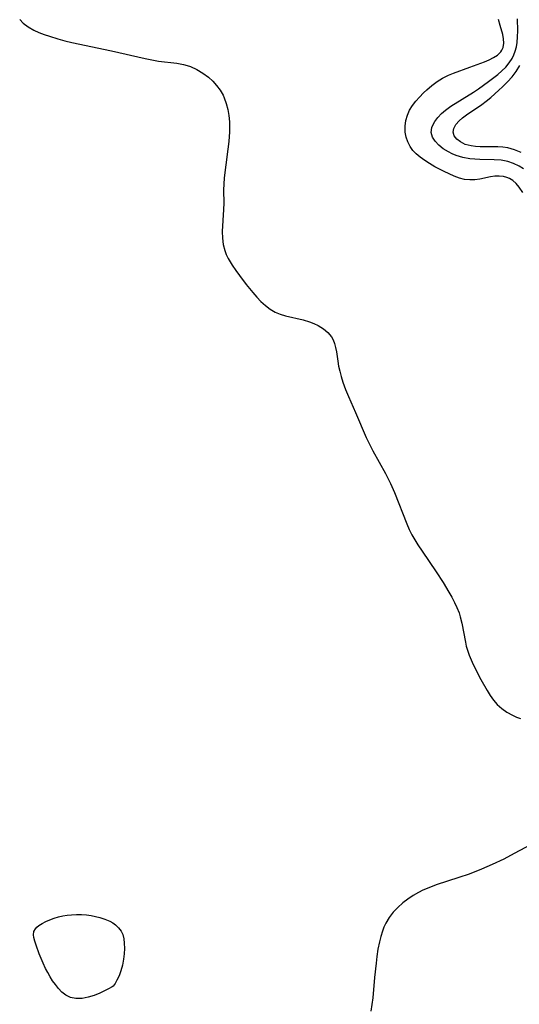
# Model space of a CAD drawing. Header units: metres. Extents: x 1073367 to 1082519, y 1569854 to 1574957.
# Tile 852 of 1056: x 1079395 to 1079521, y 1572645 to 1572892. Entities that reach past the tile are written whole.
import ezdxf

# ---------------------------------------------------------------- set-up
doc = ezdxf.new("R2010")
doc.units = ezdxf.units.M
doc.layers.add('CGG_CurvaNivelLidar_v1', color=253, linetype='Continuous', lineweight=30)

msp = doc.modelspace()

# ---------------------------------------------------------------- linework, layer by layer
at = {"layer": 'CGG_CurvaNivelLidar_v1'}
for p, q in [((1079395.2821, 1572891.9806, 73.5), (1079396.1452, 1572891.0714, 73.5)), ((1079396.1452, 1572891.0714, 73.5), (1079397.3882, 1572890.1174, 73.5)), ((1079397.3882, 1572890.1174, 73.5), (1079398.8013, 1572889.3094, 73.5)), ((1079515.953, 1572890.4153, 73.5), (1079515.5245, 1572891.9958, 73.5)), ((1079516.6251, 1572888.1542, 73.5), (1079515.953, 1572890.4153, 73.5)), ((1079520.385, 1572889.1158, 73), (1079520.2891, 1572892.133, 73)), ((1079398.8013, 1572889.3094, 73.5), (1079400.0784, 1572888.7306, 73.5)), ((1079400.0784, 1572888.7306, 73.5), (1079401.4213, 1572888.2125, 73.5)), ((1079401.4213, 1572888.2125, 73.5), (1079402.8106, 1572887.7303, 73.5)), ((1079402.8106, 1572887.7303, 73.5), (1079404.8664, 1572887.0732, 73.5)), ((1079516.8392, 1572887.0888, 73.5), (1079516.6251, 1572888.1542, 73.5)), ((1079520.2425, 1572886.2098, 73), (1079520.3575, 1572887.6449, 73)), ((1079520.3575, 1572887.6449, 73), (1079520.385, 1572889.1158, 73)), ((1079404.8664, 1572887.0732, 73.5), (1079406.5923, 1572886.586, 73.5)), ((1079406.5923, 1572886.586, 73.5), (1079408.3494, 1572886.1498, 73.5)), ((1079408.3494, 1572886.1498, 73.5), (1079418.3551, 1572884.0595, 73.5)), ((1079516.5589, 1572884.5535, 73.5), (1079516.7019, 1572884.9345, 73.5)), ((1079516.7019, 1572884.9345, 73.5), (1079516.8858, 1572885.9773, 73.5)), ((1079516.8858, 1572885.9773, 73.5), (1079516.8392, 1572887.0888, 73.5)), ((1079519.7791, 1572883.982, 73), (1079520.0614, 1572885.077, 73)), ((1079520.0614, 1572885.077, 73), (1079520.2425, 1572886.2098, 73)), ((1079418.3551, 1572884.0595, 73.5), (1079426.8055, 1572882.1414, 73.5)), ((1079514.3219, 1572882.376, 73.5), (1079515.284, 1572882.9993, 73.5)), ((1079515.284, 1572882.9993, 73.5), (1079516.1248, 1572883.8259, 73.5)), ((1079516.1248, 1572883.8259, 73.5), (1079516.4004, 1572884.2395, 73.5)), ((1079516.4004, 1572884.2395, 73.5), (1079516.5589, 1572884.5535, 73.5)), ((1079519.0106, 1572882.1993, 73), (1079519.4389, 1572883.0719, 73)), ((1079519.4389, 1572883.0719, 73), (1079519.7791, 1572883.982, 73)), ((1079426.8055, 1572882.1414, 73.5), (1079428.8571, 1572881.7372, 73.5)), ((1079428.8571, 1572881.7372, 73.5), (1079430.1637, 1572881.5373, 73.5)), ((1079430.1637, 1572881.5373, 73.5), (1079434.7844, 1572880.9568, 73.5)), ((1079434.7844, 1572880.9568, 73.5), (1079436.392, 1572880.6625, 73.5)), ((1079436.392, 1572880.6625, 73.5), (1079437.3147, 1572880.4321, 73.5)), ((1079437.3147, 1572880.4321, 73.5), (1079438.213, 1572880.1445, 73.5)), ((1079438.213, 1572880.1445, 73.5), (1079439.811, 1572879.4337, 73.5)), ((1079508.3532, 1572879.9509, 73.5), (1079512.0045, 1572881.3304, 73.5)), ((1079512.0045, 1572881.3304, 73.5), (1079513.2151, 1572881.8315, 73.5)), ((1079513.2151, 1572881.8315, 73.5), (1079514.3219, 1572882.376, 73.5)), ((1079516.4278, 1572879.0377, 73), (1079517.39, 1572879.9792, 73)), ((1079517.39, 1572879.9792, 73), (1079518.2729, 1572881.0472, 73)), ((1079518.2729, 1572881.0472, 73), (1079519.0106, 1572882.1993, 73)), ((1079520.0098, 1572878.9436, 72.5), (1079520.8966, 1572880.3866, 72.5)), ((1079439.811, 1572879.4337, 73.5), (1079441.3098, 1572878.5268, 73.5)), ((1079441.3098, 1572878.5268, 73.5), (1079442.7048, 1572877.4588, 73.5)), ((1079501.5218, 1572877.2533, 73.5), (1079502.9926, 1572877.993, 73.5)), ((1079502.9926, 1572877.993, 73.5), (1079504.2099, 1572878.489, 73.5)), ((1079504.2099, 1572878.489, 73.5), (1079508.3532, 1572879.9509, 73.5)), ((1079513.0583, 1572876.3786, 73), (1079515.3784, 1572878.1494, 73)), ((1079515.3784, 1572878.1494, 73), (1079516.4278, 1572879.0377, 73)), ((1079517.8388, 1572876.2825, 72.5), (1079518.9831, 1572877.5745, 72.5)), ((1079518.9831, 1572877.5745, 72.5), (1079520.0098, 1572878.9436, 72.5)), ((1079442.7048, 1572877.4588, 73.5), (1079443.7785, 1572876.4616, 73.5)), ((1079443.7785, 1572876.4616, 73.5), (1079444.7581, 1572875.3761, 73.5)), ((1079444.7581, 1572875.3761, 73.5), (1079445.6256, 1572874.2054, 73.5)), ((1079497.5148, 1572874.3322, 73.5), (1079498.786, 1572875.4181, 73.5)), ((1079498.786, 1572875.4181, 73.5), (1079500.1165, 1572876.3884, 73.5)), ((1079500.1165, 1572876.3884, 73.5), (1079501.5218, 1572877.2533, 73.5)), ((1079510.5529, 1572874.5894, 73), (1079513.0583, 1572876.3786, 73)), ((1079515.6386, 1572874.1803, 72.5), (1079516.5694, 1572875.0366, 72.5)), ((1079516.5694, 1572875.0366, 72.5), (1079517.8388, 1572876.2825, 72.5)), ((1079445.6256, 1572874.2054, 73.5), (1079446.3561, 1572872.9472, 73.5)), ((1079446.3561, 1572872.9472, 73.5), (1079446.6565, 1572872.2957, 73.5)), ((1079495.6839, 1572872.5037, 73.5), (1079496.6804, 1572873.529, 73.5)), ((1079496.6804, 1572873.529, 73.5), (1079497.5148, 1572874.3322, 73.5)), ((1079503.6161, 1572870.211, 73), (1079509.2697, 1572873.7246, 73)), ((1079509.2697, 1572873.7246, 73), (1079510.5529, 1572874.5894, 73)), ((1079513.5916, 1572872.3908, 72.5), (1079515.6386, 1572874.1803, 72.5)), ((1079446.6565, 1572872.2957, 73.5), (1079447.1643, 1572870.8791, 73.5)), ((1079447.1643, 1572870.8791, 73.5), (1079447.5363, 1572869.3966, 73.5)), ((1079493.2152, 1572869.1857, 73.5), (1079493.9134, 1572870.344, 73.5)), ((1079493.9134, 1572870.344, 73.5), (1079494.75, 1572871.4456, 73.5)), ((1079494.75, 1572871.4456, 73.5), (1079495.6839, 1572872.5037, 73.5)), ((1079502.2642, 1572869.2358, 73), (1079503.6161, 1572870.211, 73)), ((1079507.4727, 1572868.0425, 72.5), (1079511.339, 1572870.6294, 72.5)), ((1079511.339, 1572870.6294, 72.5), (1079512.4755, 1572871.4814, 72.5)), ((1079512.4755, 1572871.4814, 72.5), (1079513.5916, 1572872.3908, 72.5)), ((1079447.5363, 1572869.3966, 73.5), (1079447.7926, 1572867.8657, 73.5)), ((1079447.7926, 1572867.8657, 73.5), (1079447.9459, 1572866.3001, 73.5)), ((1079492.3108, 1572866.6277, 73.5), (1079492.6783, 1572867.9291, 73.5)), ((1079492.6783, 1572867.9291, 73.5), (1079493.2152, 1572869.1857, 73.5)), ((1079500.3032, 1572867.3682, 73), (1079501.2147, 1572868.3268, 73)), ((1079501.2147, 1572868.3268, 73), (1079502.2642, 1572869.2358, 73)), ((1079506.5259, 1572867.3125, 72.5), (1079507.4727, 1572868.0425, 72.5)), ((1079447.9459, 1572866.3001, 73.5), (1079448.0021, 1572864.711, 73.5)), ((1079492.0885, 1572865.1614, 73.5), (1079492.3108, 1572866.6277, 73.5)), ((1079492.0962, 1572863.705, 73.5), (1079492.0885, 1572865.1614, 73.5)), ((1079498.8316, 1572864.8744, 73), (1079499.1288, 1572865.6295, 73)), ((1079499.1288, 1572865.6295, 73), (1079499.5549, 1572866.3752, 73)), ((1079499.5549, 1572866.3752, 73), (1079500.3032, 1572867.3682, 73)), ((1079504.3378, 1572864.6157, 72.5), (1079504.8712, 1572865.5939, 72.5)), ((1079504.8712, 1572865.5939, 72.5), (1079505.6933, 1572866.5597, 72.5)), ((1079505.6933, 1572866.5597, 72.5), (1079506.5259, 1572867.3125, 72.5)), ((1079447.9902, 1572863.7753, 73.5), (1079447.8201, 1572861.3575, 73.5)), ((1079448.0021, 1572864.711, 73.5), (1079447.9902, 1572863.7753, 73.5)), ((1079492.3295, 1572862.439, 73.5), (1079492.0962, 1572863.705, 73.5)), ((1079498.68, 1572863.6148, 73), (1079498.8316, 1572864.8744, 73)), ((1079498.9696, 1572862.4444, 73), (1079498.68, 1572863.6148, 73)), ((1079504.1689, 1572863.6573, 72.5), (1079504.3378, 1572864.6157, 72.5)), ((1079504.4278, 1572862.7489, 72.5), (1079504.1689, 1572863.6573, 72.5)), ((1079505.0535, 1572861.9231, 72.5), (1079504.4278, 1572862.7489, 72.5)), ((1079447.8201, 1572861.3575, 73.5), (1079447.5836, 1572859.4014, 73.5)), ((1079492.7556, 1572861.2227, 73.5), (1079492.3295, 1572862.439, 73.5)), ((1079493.3483, 1572860.0769, 73.5), (1079492.7556, 1572861.2227, 73.5)), ((1079499.6186, 1572861.3799, 73), (1079498.9696, 1572862.4444, 73)), ((1079500.5373, 1572860.3948, 73), (1079499.6186, 1572861.3799, 73)), ((1079501.6668, 1572859.4948, 73), (1079500.5373, 1572860.3948, 73)), ((1079505.9705, 1572861.2142, 72.5), (1079505.0535, 1572861.9231, 72.5)), ((1079507.215, 1572860.6224, 72.5), (1079505.9705, 1572861.2142, 72.5)), ((1079508.6586, 1572860.2331, 72.5), (1079507.215, 1572860.6224, 72.5)), ((1079509.775, 1572860.0884, 72.5), (1079508.6586, 1572860.2331, 72.5)), ((1079447.5836, 1572859.4014, 73.5), (1079447.0233, 1572855.4884, 73.5)), ((1079494.0495, 1572859.0882, 73.5), (1079493.3483, 1572860.0769, 73.5)), ((1079494.8369, 1572858.2641, 73.5), (1079494.0495, 1572859.0882, 73.5)), ((1079495.8777, 1572857.3862, 73.5), (1079494.8369, 1572858.2641, 73.5)), ((1079502.9656, 1572858.7039, 73), (1079501.6668, 1572859.4948, 73)), ((1079503.9209, 1572858.2452, 73), (1079502.9656, 1572858.7039, 73)), ((1079504.9267, 1572857.8464, 73), (1079503.9209, 1572858.2452, 73)), ((1079506.5877, 1572857.3385, 73), (1079504.9267, 1572857.8464, 73)), ((1079510.9441, 1572860.0285, 72.5), (1079509.775, 1572860.0884, 72.5)), ((1079515.3783, 1572860.0342, 72.5), (1079510.9441, 1572860.0285, 72.5)), ((1079516.6512, 1572859.9519, 72.5), (1079515.3783, 1572860.0342, 72.5)), ((1079517.9065, 1572859.7625, 72.5), (1079516.6512, 1572859.9519, 72.5)), ((1079519.5959, 1572859.2754, 72.5), (1079517.9065, 1572859.7625, 72.5)), ((1079521.2232, 1572858.5596, 72.5), (1079519.5959, 1572859.2754, 72.5)), ((1079447.0233, 1572855.4884, 73.5), (1079446.7799, 1572853.584, 73.5)), ((1079497.0226, 1572856.5637, 73.5), (1079495.8777, 1572857.3862, 73.5)), ((1079498.2388, 1572855.7861, 73.5), (1079497.0226, 1572856.5637, 73.5)), ((1079499.5661, 1572855.0132, 73.5), (1079498.2388, 1572855.7861, 73.5)), ((1079508.3161, 1572856.9971, 73), (1079506.5877, 1572857.3385, 73)), ((1079509.5952, 1572856.8641, 73), (1079508.3161, 1572856.9971, 73)), ((1079510.8884, 1572856.8011, 73), (1079509.5952, 1572856.8641, 73)), ((1079514.4883, 1572856.7371, 73), (1079510.8884, 1572856.8011, 73)), ((1079516.2213, 1572856.6222, 73), (1079514.4883, 1572856.7371, 73)), ((1079517.8942, 1572856.3337, 73), (1079516.2213, 1572856.6222, 73)), ((1079519.3404, 1572855.8544, 73), (1079517.8942, 1572856.3337, 73)), ((1079520.7119, 1572855.1805, 73), (1079519.3404, 1572855.8544, 73)), ((1079446.7799, 1572853.584, 73.5), (1079446.6384, 1572852.1472, 73.5)), ((1079501.9005, 1572853.8172, 73.5), (1079499.5661, 1572855.0132, 73.5)), ((1079504.4057, 1572852.6608, 73.5), (1079501.9005, 1572853.8172, 73.5)), ((1079521.8175, 1572854.4708, 73), (1079520.7119, 1572855.1805, 73)), ((1079446.5479, 1572850.7173, 73.5), (1079446.5134, 1572849.0959, 73.5)), ((1079446.6384, 1572852.1472, 73.5), (1079446.5479, 1572850.7173, 73.5)), ((1079505.7488, 1572852.1595, 73.5), (1079504.4057, 1572852.6608, 73.5)), ((1079507.0503, 1572851.8412, 73.5), (1079505.7488, 1572852.1595, 73.5)), ((1079508.366, 1572851.703, 73.5), (1079507.0503, 1572851.8412, 73.5)), ((1079509.62, 1572851.7469, 73.5), (1079508.366, 1572851.703, 73.5)), ((1079510.8586, 1572851.9212, 73.5), (1079509.62, 1572851.7469, 73.5)), ((1079513.5255, 1572852.4622, 73.5), (1079510.8586, 1572851.9212, 73.5)), ((1079514.648, 1572852.6057, 73.5), (1079513.5255, 1572852.4622, 73.5)), ((1079515.755, 1572852.6391, 73.5), (1079514.648, 1572852.6057, 73.5)), ((1079516.8265, 1572852.5333, 73.5), (1079515.755, 1572852.6391, 73.5)), ((1079517.6281, 1572852.3305, 73.5), (1079516.8265, 1572852.5333, 73.5)), ((1079518.3163, 1572852.0405, 73.5), (1079517.6281, 1572852.3305, 73.5)), ((1079519.1355, 1572851.5274, 73.5), (1079518.3163, 1572852.0405, 73.5)), ((1079519.9857, 1572850.7629, 73.5), (1079519.1355, 1572851.5274, 73.5)), ((1079520.7548, 1572849.8481, 73.5), (1079519.9857, 1572850.7629, 73.5)), ((1079446.5134, 1572849.0959, 73.5), (1079446.5325, 1572845.8917, 73.5)), ((1079521.6384, 1572848.5459, 73.5), (1079520.7548, 1572849.8481, 73.5)), ((1079446.5325, 1572845.8917, 73.5), (1079446.5084, 1572844.3115, 73.5)), ((1079446.5084, 1572844.3115, 73.5), (1079446.1698, 1572838.7743, 73.5)), ((1079446.1698, 1572838.7743, 73.5), (1079446.1885, 1572837.0704, 73.5)), ((1079446.1885, 1572837.0704, 73.5), (1079446.3825, 1572835.4975, 73.5)), ((1079446.3825, 1572835.4975, 73.5), (1079446.7799, 1572833.9723, 73.5)), ((1079446.7799, 1572833.9723, 73.5), (1079447.1816, 1572832.9593, 73.5)), ((1079447.1816, 1572832.9593, 73.5), (1079447.6715, 1572831.9707, 73.5)), ((1079447.6715, 1572831.9707, 73.5), (1079448.158, 1572831.1163, 73.5)), ((1079448.158, 1572831.1163, 73.5), (1079448.6859, 1572830.2708, 73.5)), ((1079448.6859, 1572830.2708, 73.5), (1079449.5496, 1572828.9951, 73.5)), ((1079449.5496, 1572828.9951, 73.5), (1079450.4655, 1572827.7307, 73.5)), ((1079450.4655, 1572827.7307, 73.5), (1079452.2071, 1572825.4596, 73.5)), ((1079452.2071, 1572825.4596, 73.5), (1079453.8221, 1572823.4679, 73.5)), ((1079453.8221, 1572823.4679, 73.5), (1079454.828, 1572822.3022, 73.5)), ((1079454.828, 1572822.3022, 73.5), (1079455.8675, 1572821.1995, 73.5)), ((1079455.8675, 1572821.1995, 73.5), (1079456.9917, 1572820.1604, 73.5)), ((1079456.9917, 1572820.1604, 73.5), (1079458.1835, 1572819.2473, 73.5)), ((1079458.1835, 1572819.2473, 73.5), (1079459.4558, 1572818.4952, 73.5)), ((1079459.4558, 1572818.4952, 73.5), (1079460.7073, 1572817.9675, 73.5)), ((1079460.7073, 1572817.9675, 73.5), (1079462.0168, 1572817.5671, 73.5)), ((1079462.0168, 1572817.5671, 73.5), (1079466.4698, 1572816.5743, 73.5)), ((1079466.4698, 1572816.5743, 73.5), (1079468.0584, 1572816.1096, 73.5)), ((1079468.0584, 1572816.1096, 73.5), (1079469.2064, 1572815.6605, 73.5)), ((1079469.2064, 1572815.6605, 73.5), (1079470.2926, 1572815.1257, 73.5)), ((1079470.2926, 1572815.1257, 73.5), (1079471.5621, 1572814.3271, 73.5)), ((1079471.5621, 1572814.3271, 73.5), (1079472.67, 1572813.3919, 73.5)), ((1079472.67, 1572813.3919, 73.5), (1079473.5665, 1572812.3064, 73.5)), ((1079473.5665, 1572812.3064, 73.5), (1079474.0073, 1572811.5232, 73.5)), ((1079474.0073, 1572811.5232, 73.5), (1079474.345, 1572810.6821, 73.5)), ((1079474.345, 1572810.6821, 73.5), (1079474.6242, 1572809.6476, 73.5)), ((1079474.6242, 1572809.6476, 73.5), (1079474.8248, 1572808.561, 73.5)), ((1079474.8248, 1572808.561, 73.5), (1079475.1819, 1572806.2239, 73.5)), ((1079475.1819, 1572806.2239, 73.5), (1079475.4, 1572804.9896, 73.5)), ((1079475.4, 1572804.9896, 73.5), (1079475.6636, 1572803.7387, 73.5)), ((1079475.6636, 1572803.7387, 73.5), (1079476.0295, 1572802.3219, 73.5)), ((1079476.0295, 1572802.3219, 73.5), (1079476.4688, 1572800.906, 73.5)), ((1079476.4688, 1572800.906, 73.5), (1079477.1173, 1572799.1359, 73.5)), ((1079477.1173, 1572799.1359, 73.5), (1079477.8462, 1572797.3775, 73.5)), ((1079477.8462, 1572797.3775, 73.5), (1079479.6572, 1572793.3626, 73.5)), ((1079479.6572, 1572793.3626, 73.5), (1079482.3343, 1572787.0709, 73.5)), ((1079482.3343, 1572787.0709, 73.5), (1079483.1308, 1572785.3963, 73.5)), ((1079483.1308, 1572785.3963, 73.5), (1079483.9825, 1572783.7467, 73.5)), ((1079483.9825, 1572783.7467, 73.5), (1079487.1856, 1572778.0184, 73.5)), ((1079487.1856, 1572778.0184, 73.5), (1079488.4662, 1572775.5112, 73.5)), ((1079488.4662, 1572775.5112, 73.5), (1079489.4647, 1572773.2661, 73.5)), ((1079489.4647, 1572773.2661, 73.5), (1079492.4996, 1572765.4154, 73.5)), ((1079492.4996, 1572765.4154, 73.5), (1079493.1547, 1572763.938, 73.5)), ((1079493.1547, 1572763.938, 73.5), (1079493.8213, 1572762.6303, 73.5)), ((1079493.8213, 1572762.6303, 73.5), (1079494.5489, 1572761.3505, 73.5)), ((1079494.5489, 1572761.3505, 73.5), (1079495.3237, 1572760.0927, 73.5)), ((1079495.3237, 1572760.0927, 73.5), (1079496.3479, 1572758.5318, 73.5)), ((1079496.3479, 1572758.5318, 73.5), (1079499.9174, 1572753.349, 73.5)), ((1079499.9174, 1572753.349, 73.5), (1079501.6568, 1572750.653, 73.5)), ((1079501.6568, 1572750.653, 73.5), (1079503.1019, 1572748.2563, 73.5)), ((1079503.1019, 1572748.2563, 73.5), (1079503.8308, 1572746.9675, 73.5)), ((1079503.8308, 1572746.9675, 73.5), (1079504.5126, 1572745.6681, 73.5)), ((1079504.5126, 1572745.6681, 73.5), (1079505.1279, 1572744.351, 73.5)), ((1079505.1279, 1572744.351, 73.5), (1079505.6539, 1572743.0083, 73.5)), ((1079505.6539, 1572743.0083, 73.5), (1079505.9638, 1572742.0256, 73.5)), ((1079505.9638, 1572742.0256, 73.5), (1079506.341, 1572740.4672, 73.5)), ((1079506.341, 1572740.4672, 73.5), (1079507.2253, 1572735.7085, 73.5)), ((1079507.2253, 1572735.7085, 73.5), (1079507.4697, 1572734.6934, 73.5)), ((1079507.4697, 1572734.6934, 73.5), (1079507.7583, 1572733.6885, 73.5)), ((1079507.7583, 1572733.6885, 73.5), (1079508.1869, 1572732.4517, 73.5)), ((1079508.1869, 1572732.4517, 73.5), (1079508.9304, 1572730.6835, 73.5)), ((1079508.9304, 1572730.6835, 73.5), (1079509.6371, 1572729.2186, 73.5)), ((1079509.6371, 1572729.2186, 73.5), (1079511.1541, 1572726.338, 73.5)), ((1079511.1541, 1572726.338, 73.5), (1079512.704, 1572723.5338, 73.5)), ((1079512.704, 1572723.5338, 73.5), (1079513.4652, 1572722.2932, 73.5)), ((1079513.4652, 1572722.2932, 73.5), (1079514.2897, 1572721.1214, 73.5)), ((1079514.2897, 1572721.1214, 73.5), (1079515.2111, 1572720.047, 73.5)), ((1079515.2111, 1572720.047, 73.5), (1079516.3661, 1572719.0072, 73.5)), ((1079516.3661, 1572719.0072, 73.5), (1079517.654, 1572718.1077, 73.5)), ((1079517.654, 1572718.1077, 73.5), (1079519.0516, 1572717.3394, 73.5)), ((1079519.0516, 1572717.3394, 73.5), (1079520.05, 1572716.8925, 73.5)), ((1079520.05, 1572716.8925, 73.5), (1079521.0853, 1572716.5018, 73.5)), ((1079527.3663, 1572686.8767, 73.5), (1079519.5141, 1572682.6176, 73.5)), ((1079519.5141, 1572682.6176, 73.5), (1079516.8527, 1572681.2672, 73.5)), ((1079514.0021, 1572679.9169, 73.5), (1079511.2505, 1572678.7072, 73.5)), ((1079516.8527, 1572681.2672, 73.5), (1079514.0021, 1572679.9169, 73.5)), ((1079508.217, 1572677.5029, 73.5), (1079505.6044, 1572676.5954, 73.5)), ((1079511.2505, 1572678.7072, 73.5), (1079508.217, 1572677.5029, 73.5)), ((1079505.6044, 1572676.5954, 73.5), (1079499.8842, 1572674.7549, 73.5)), ((1079495.4697, 1572672.8871, 73.5), (1079494.0836, 1572672.1016, 73.5)), ((1079496.5526, 1572673.4213, 73.5), (1079495.4697, 1572672.8871, 73.5)), ((1079498.4663, 1572674.2334, 73.5), (1079496.5526, 1572673.4213, 73.5)), ((1079499.8842, 1572674.7549, 73.5), (1079498.4663, 1572674.2334, 73.5)), ((1079491.5115, 1572670.2771, 73.5), (1079490.2469, 1572669.1399, 73.5)), ((1079492.7613, 1572671.2312, 73.5), (1079491.5115, 1572670.2771, 73.5)), ((1079494.0836, 1572672.1016, 73.5), (1079492.7613, 1572671.2312, 73.5)), ((1079489.1001, 1572667.8993, 73.5), (1079488.0989, 1572666.5647, 73.5)), ((1079490.2469, 1572669.1399, 73.5), (1079489.1001, 1572667.8993, 73.5)), ((1079400.091, 1572664.5617, 73), (1079400.8981, 1572665.0774, 73)), ((1079400.8981, 1572665.0774, 73), (1079401.824, 1572665.5561, 73)), ((1079401.824, 1572665.5561, 73), (1079402.8413, 1572665.9956, 73)), ((1079402.8413, 1572665.9956, 73), (1079403.9289, 1572666.3902, 73)), ((1079403.9289, 1572666.3902, 73), (1079405.0714, 1572666.7303, 73)), ((1079405.0714, 1572666.7303, 73), (1079406.1306, 1572666.9789, 73)), ((1079406.1306, 1572666.9789, 73), (1079407.2155, 1572667.1698, 73)), ((1079407.2155, 1572667.1698, 73), (1079408.3187, 1572667.2967, 73)), ((1079408.3187, 1572667.2967, 73), (1079409.5778, 1572667.3555, 73)), ((1079409.5778, 1572667.3555, 73), (1079410.8417, 1572667.3297, 73)), ((1079410.8417, 1572667.3297, 73), (1079412.1005, 1572667.2234, 73)), ((1079412.1005, 1572667.2234, 73), (1079413.2291, 1572667.0584, 73)), ((1079413.2291, 1572667.0584, 73), (1079414.3391, 1572666.836, 73)), ((1079414.3391, 1572666.836, 73), (1079415.4235, 1572666.5627, 73)), ((1079415.4235, 1572666.5627, 73), (1079416.702, 1572666.1593, 73)), ((1079416.702, 1572666.1593, 73), (1079417.9017, 1572665.6578, 73)), ((1079417.9017, 1572665.6578, 73), (1079418.6654, 1572665.2376, 73)), ((1079418.6654, 1572665.2376, 73), (1079419.3627, 1572664.7479, 73)), ((1079487.2457, 1572665.1324, 73.5), (1079486.7799, 1572664.1578, 73.5)), ((1079488.0989, 1572666.5647, 73.5), (1079487.2457, 1572665.1324, 73.5)), ((1079398.7765, 1572662.2346, 73), (1079398.8609, 1572663.0549, 73)), ((1079398.8609, 1572663.0549, 73), (1079399.2201, 1572663.7524, 73)), ((1079399.2201, 1572663.7524, 73), (1079399.6156, 1572664.1776, 73)), ((1079399.6156, 1572664.1776, 73), (1079400.091, 1572664.5617, 73)), ((1079419.3627, 1572664.7479, 73), (1079420.1397, 1572664.0099, 73)), ((1079420.1397, 1572664.0099, 73), (1079420.7657, 1572663.1558, 73)), ((1079420.7657, 1572663.1558, 73), (1079421.1533, 1572662.2977, 73)), ((1079486.3817, 1572663.1488, 73.5), (1079485.9664, 1572661.8184, 73.5)), ((1079486.7799, 1572664.1578, 73.5), (1079486.3817, 1572663.1488, 73.5)), ((1079398.8593, 1572661.5395, 73), (1079398.7765, 1572662.2346, 73)), ((1079399.0775, 1572660.6163, 73), (1079398.8593, 1572661.5395, 73)), ((1079399.3903, 1572659.6266, 73), (1079399.0775, 1572660.6163, 73)), ((1079421.1533, 1572662.2977, 73), (1079421.4104, 1572661.2688, 73)), ((1079421.4104, 1572661.2688, 73), (1079421.5533, 1572660.1076, 73)), ((1079421.5533, 1572660.1076, 73), (1079421.5958, 1572658.8246, 73)), ((1079485.6327, 1572660.4495, 73.5), (1079485.2847, 1572658.6316, 73.5)), ((1079485.9664, 1572661.8184, 73.5), (1079485.6327, 1572660.4495, 73.5)), ((1079400.1943, 1572657.5072, 73), (1079399.3903, 1572659.6266, 73)), ((1079421.5958, 1572658.8246, 73), (1079421.5374, 1572657.485, 73)), ((1079485.2847, 1572658.6316, 73.5), (1079485.0092, 1572656.7815, 73.5)), ((1079401.1853, 1572655.106, 73), (1079400.1943, 1572657.5072, 73)), ((1079401.7718, 1572653.8129, 73), (1079401.1853, 1572655.106, 73)), ((1079421.3795, 1572656.1293, 73), (1079421.0903, 1572654.6396, 73)), ((1079421.5374, 1572657.485, 73), (1079421.3795, 1572656.1293, 73)), ((1079484.8132, 1572655.1513, 73.5), (1079484.4395, 1572651.5438, 73.5)), ((1079485.0092, 1572656.7815, 73.5), (1079484.8132, 1572655.1513, 73.5)), ((1079402.3199, 1572652.7495, 73), (1079401.7718, 1572653.8129, 73)), ((1079402.9174, 1572651.7118, 73), (1079402.3199, 1572652.7495, 73)), ((1079420.7014, 1572653.2348, 73), (1079420.2374, 1572651.9684, 73)), ((1079421.0903, 1572654.6396, 73), (1079420.7014, 1572653.2348, 73)), ((1079403.5584, 1572650.7067, 73), (1079402.9174, 1572651.7118, 73)), ((1079404.2394, 1572649.7439, 73), (1079403.5584, 1572650.7067, 73)), ((1079419.7261, 1572650.8777, 73), (1079419.2298, 1572650.0258, 73)), ((1079420.2374, 1572651.9684, 73), (1079419.7261, 1572650.8777, 73)), ((1079484.4395, 1572651.5438, 73.5), (1079483.9588, 1572646.4091, 73.5)), ((1079405.0299, 1572648.753, 73), (1079404.2394, 1572649.7439, 73)), ((1079405.8677, 1572647.848, 73), (1079405.0299, 1572648.753, 73)), ((1079406.8672, 1572647.0783, 73), (1079405.8677, 1572647.848, 73)), ((1079416.6208, 1572648.1896, 73), (1079415.3935, 1572647.6114, 73)), ((1079417.6293, 1572648.7172, 73), (1079416.6208, 1572648.1896, 73)), ((1079418.5, 1572649.2159, 73), (1079417.6293, 1572648.7172, 73)), ((1079418.7364, 1572649.3674, 73), (1079418.5, 1572649.2159, 73)), ((1079419.2298, 1572650.0258, 73), (1079418.7364, 1572649.3674, 73)), ((1079408.0551, 1572646.516, 73), (1079406.8672, 1572647.0783, 73)), ((1079409.3944, 1572646.2281, 73), (1079408.0551, 1572646.516, 73)), ((1079410.9457, 1572646.2635, 73), (1079409.3944, 1572646.2281, 73)), ((1079412.4835, 1572646.5661, 73), (1079410.9457, 1572646.2635, 73)), ((1079413.9903, 1572647.0434, 73), (1079412.4835, 1572646.5661, 73)), ((1079415.3935, 1572647.6114, 73), (1079413.9903, 1572647.0434, 73)), ((1079483.9588, 1572646.4091, 73.5), (1079483.4873, 1572643.1019, 73.5))]:
    msp.add_line(p, q, dxfattribs=at)

doc.saveas('drawing.dxf')
